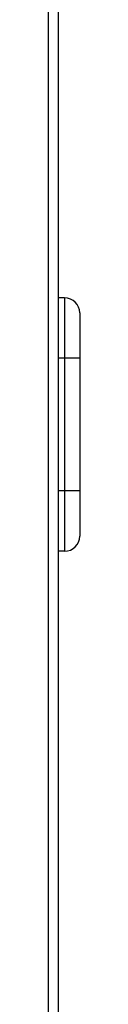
# Model space of a CAD drawing. Header units: millimetres. Extents: x 1117 to 38156, y -1945 to 7303.
# Tile 823 of 831: x 36580.15 to 36585.35, y 1268.51 to 1431.71. Entities that reach past the tile are written whole.
import ezdxf

# ---------------------------------------------------------------- set-up
doc = ezdxf.new("R2010")
doc.units = ezdxf.units.MM

msp = doc.modelspace()

# ---------------------------------------------------------------- linework, layer by layer
at = {"color": 7, "linetype": 'Continuous'}
for p, q in [((36581.846, -84.392), (36581.846, 1715.608)), ((36580.146, 1653.608), (36580.146, -2.392)), ((36582.846, 1385.608), (36581.846, 1385.608)), ((36582.846, 1385.608), (36582.846, 1343.608)), ((36585.346, 1383.108), (36585.346, 1346.108)), ((36585.346, 1375.608), (36581.846, 1375.608)), ((36585.346, 1353.608), (36581.846, 1353.608)), ((36582.846, 1343.608), (36581.846, 1343.608))]:
    msp.add_line(p, q, dxfattribs=at)
for centre, start, end in [((36582.846, 1383.108), 0, 90), ((36582.846, 1346.108), 270, 0)]:
    msp.add_arc(centre, 2.5, start, end, dxfattribs=at)

doc.saveas('drawing.dxf')
